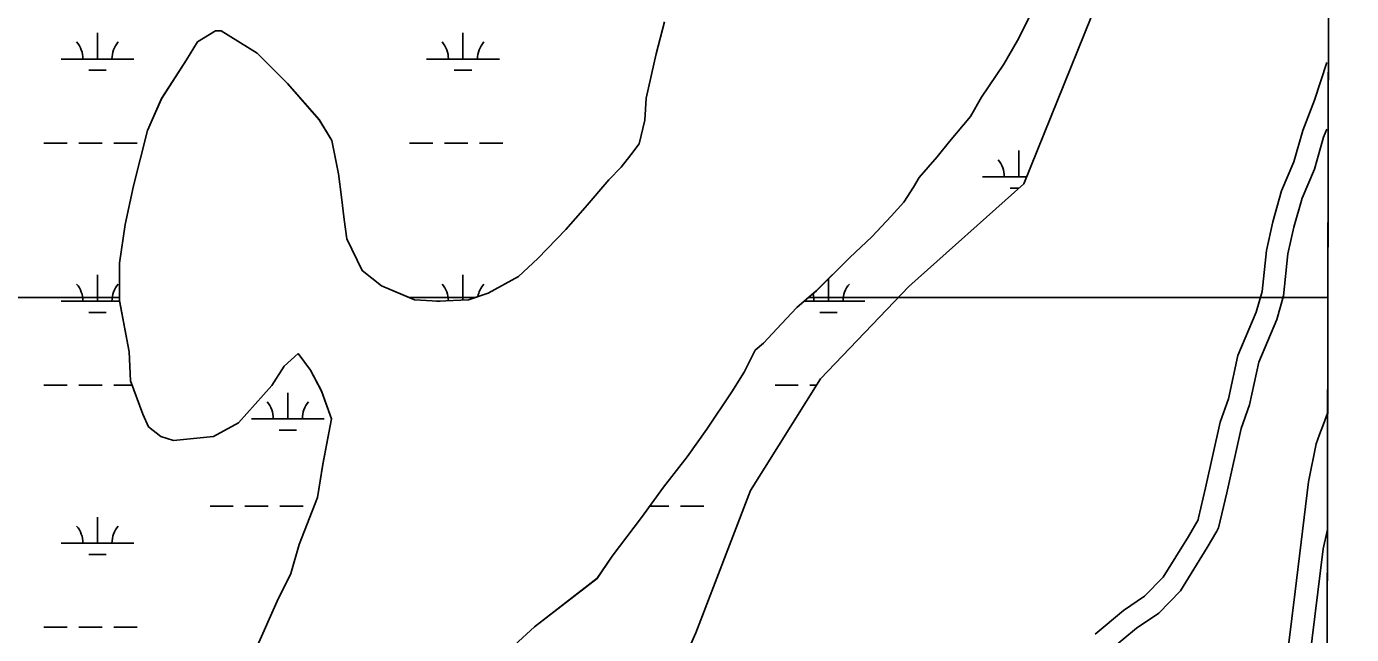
# Model space of a CAD drawing. Extents: x 3161564 to 3199464, y 849354 to 874788.
# Drawn here: x 3195367 to 3197187, y 858539 to 859375 of the extents above; entities that cross this region are included whole.
import ezdxf

# ---------------------------------------------------------------- set-up
doc = ezdxf.new("R2010")
doc.units = 0
for name, color, linetype in [('V-GRID-FRAM', 7, 'Continuous'), ('V-ROAD-CNTR', 7, 'Continuous'), ('V-SITE-VEGE', 7, 'Continuous'), ('V-TOPO-SHOR', 7, 'Continuous'), ('V-WETL-SWMP', 7, 'Continuous')]:
    doc.layers.add(name, color=color, linetype=linetype)

msp = doc.modelspace()

# ---------------------------------------------------------------- linework, layer by layer
at = {"layer": 'V-GRID-FRAM'}
msp.add_lwpolyline([(3165819.2, 873007.6), (3197186.7, 872920.9), (3197144.3, 854733.3), (3165761, 854820), (3165819.2, 873007.6)], dxfattribs=at)
at = {"layer": 'V-ROAD-CNTR'}
for points in [[(3197152.9, 859325), (3197135.9, 859273.3), (3197119.8, 859231.8), (3197107.6, 859188.4), (3197090.6, 859148.6), (3197078.5, 859106.4), (3197069.8, 859066.8), (3197063.8, 859010.4), (3197055.8, 858982), (3197030.6, 858922.6), (3197017.9, 858863), (3197006.2, 858830.7), (3196986.4, 858740.6), (3196976.7, 858699.6)], [(3197152.7, 859233.7), (3197148.3, 859222.3), (3197135.9, 859178.4), (3197118.9, 859138.5), (3197107.6, 859099), (3197099.4, 859062), (3197093.3, 859004.7), (3197084.2, 858972.1), (3197059.4, 858913.5), (3197046.8, 858854.7), (3197035, 858822.3), (3197015.6, 858733.9), (3197004.2, 858685.6), (3197001.6, 858681.2)], [(3196976.7, 858699.6), (3196976, 858696.7), (3196962.9, 858673.9), (3196928.1, 858618), (3196902.5, 858591.7), (3196873.5, 858572), (3196834.7, 858539.6)], [(3197001.6, 858681.2), (3196988.6, 858658.5), (3196951.9, 858599.4), (3196921.9, 858568.6), (3196891.6, 858548), (3196854, 858516.6)]]:
    msp.add_lwpolyline(points, dxfattribs=at)
at = {"layer": 'V-SITE-VEGE'}
for p, q in [((3197154.3, 859002.2), (3197158.5, 860823.6)), ((3196751.1, 859400.9), (3196728.2, 859355.2)), ((3196728.2, 859355.2), (3196709.1, 859322.9)), ((3196709.1, 859322.9), (3196678.6, 859277.3)), ((3196678.6, 859277.3), (3196663.4, 859250.7)), ((3196663.4, 859250.7), (3196634.8, 859216.6)), ((3196634.8, 859216.6), (3196617.6, 859195.7)), ((3196617.6, 859195.7), (3196592.9, 859167.2)), ((3196592.9, 859167.2), (3196585.2, 859153.9)), ((3196585.2, 859153.9), (3196571.9, 859133)), ((3196571.9, 859133), (3196554.7, 859114)), ((3196554.7, 859114), (3196528.1, 859085.5)), ((3196528.1, 859085.5), (3196497.6, 859057)), ((3196497.6, 859057), (3196451.9, 859011.5)), ((3195495.1, 859002.2), (3195335.6, 859002.2)), ((3195495.1, 858997.8), (3195495.1, 859002.2)), ((3196441, 859002.2), (3196425.2, 858988.7)), ((3196451.9, 859011.5), (3196441, 859002.2)), ((3196441, 859002.2), (3197154.3, 859002.2)), ((3197154.3, 859002.2), (3196441, 859002.2)), ((3197150.7, 857484), (3197154.3, 859002.2)), ((3195508.3, 858927.4), (3195495.1, 858997.8)), ((3196425.2, 858988.7), (3196404.2, 858965.9)), ((3196404.2, 858965.9), (3196379.5, 858939.3)), ((3196368, 858929.8), (3196352.8, 858899.4)), ((3196379.5, 858939.3), (3196368, 858929.8)), ((3195510.2, 858887.5), (3195508.3, 858927.4)), ((3195740.4, 858925.2), (3195721.3, 858908.1)), ((3195757.4, 858902.3), (3195740.4, 858925.2)), ((3195721.3, 858908.1), (3195704.2, 858881.5)), ((3195772.6, 858873.7), (3195757.4, 858902.3)), ((3196352.8, 858899.4), (3196335.6, 858872.8)), ((3195527.2, 858841.8), (3195510.2, 858887.5)), ((3195704.2, 858881.5), (3195658.4, 858830.2)), ((3195785.9, 858835.7), (3195772.6, 858873.7)), ((3196335.6, 858872.8), (3196301.3, 858821.5)), ((3195534.8, 858824.7), (3195527.2, 858841.8)), ((3195551.9, 858811.4), (3195534.8, 858824.7)), ((3195658.4, 858830.2), (3195624.2, 858811.2)), ((3195774.3, 858772.9), (3195785.9, 858835.7)), ((3196301.3, 858821.5), (3196274.6, 858783.5)), ((3195569, 858805.6), (3195551.9, 858811.4)), ((3195624.2, 858811.2), (3195569, 858805.6)), ((3196274.6, 858783.5), (3196242.2, 858741.7)), ((3195766.7, 858727.3), (3195774.3, 858772.9)), ((3196242.2, 858741.7), (3196211.7, 858699.9)), ((3195741.8, 858662.7), (3195766.7, 858727.3)), ((3196211.7, 858699.9), (3196171.6, 858646.7)), ((3195730.3, 858622.8), (3195741.8, 858662.7)), ((3196171.6, 858646.7), (3196150.7, 858616.3)), ((3195711.3, 858584.8), (3195730.3, 858622.8)), ((3196150.7, 858616.3), (3196065, 858549.9)), ((3195684.5, 858523.9), (3195711.3, 858584.8)), ((3196065, 858549.9), (3196015.4, 858504.4))]:
    msp.add_line(p, q, dxfattribs=at)
for points in [[(3195336, 859395.6), (3195337.8, 859334.8), (3195341.5, 859262.5), (3195343.3, 859220.6), (3195341.3, 859156), (3195337.5, 859108.4), (3195341.1, 859041.8), (3195335.6, 859002.2), (3195495.1, 859002.2)], [(3195495.1, 859002.2), (3195495.2, 859049.2), (3195502.9, 859102.4), (3195514.4, 859155.7), (3195533.6, 859231.7), (3195552.7, 859275.4), (3195587, 859328.6), (3195602.2, 859353.3), (3195627, 859368.5), (3195634.6, 859368.5), (3195684, 859338), (3195725.8, 859296.1), (3195769.4, 859246.5), (3195786.5, 859218), (3195795.9, 859172.3), (3195799.7, 859140), (3195803.4, 859109.5), (3195807.2, 859082.9), (3195828, 859039.1), (3195854.6, 859018.2), (3195892.7, 859002.2), (3195983.6, 859002.2), (3196001.1, 859008.4), (3196043, 859031.2), (3196069.6, 859055.8), (3196107.7, 859095.7), (3196134.4, 859126.1), (3196166.8, 859164.1), (3196184, 859181.2), (3196197.3, 859198.3), (3196208.7, 859213.5), (3196216.4, 859245.8), (3196218.4, 859276.2), (3196231.8, 859337.1), (3196243.3, 859380.8)]]:
    msp.add_lwpolyline(points, dxfattribs=at)
msp.add_lwpolyline([(3195983.6, 859002.2), (3195892.7, 859002.2), (3195900.3, 858999.1), (3195932.6, 858997.1), (3195974.4, 858998.9)], close=True, dxfattribs=at)
at = {"layer": 'V-TOPO-SHOR'}
for p, q in [((3196751.1, 859400.9), (3196728.2, 859355.3)), ((3195602.2, 859353.4), (3195627, 859368.5)), ((3195627, 859368.5), (3195634.6, 859368.5)), ((3195634.6, 859368.5), (3195684, 859338)), ((3196231.8, 859337.1), (3196243.2, 859380.8)), ((3195587, 859328.7), (3195602.2, 859353.4)), ((3196728.2, 859355.3), (3196709.1, 859323)), ((3195552.6, 859275.5), (3195587, 859328.7)), ((3195684, 859338), (3195725.8, 859296.1)), ((3196218.3, 859276.2), (3196231.8, 859337.1)), ((3196709.1, 859323), (3196678.6, 859277.4)), ((3195725.8, 859296.1), (3195769.4, 859246.6)), ((3195533.6, 859231.7), (3195552.6, 859275.5)), ((3196216.4, 859245.8), (3196218.3, 859276.2)), ((3196678.6, 859277.4), (3196663.4, 859250.8)), ((3195769.4, 859246.6), (3195786.5, 859218)), ((3196208.7, 859213.5), (3196216.4, 859245.8)), ((3196663.4, 859250.8), (3196634.8, 859216.6)), ((3195514.4, 859155.7), (3195533.6, 859231.7)), ((3195786.5, 859218), (3195795.9, 859172.3)), ((3196197.3, 859198.3), (3196208.7, 859213.5)), ((3196634.8, 859216.6), (3196617.6, 859195.7)), ((3196183.9, 859181.2), (3196197.3, 859198.3)), ((3196617.6, 859195.7), (3196592.9, 859167.2)), ((3195795.9, 859172.3), (3195799.7, 859140)), ((3196166.8, 859164.1), (3196183.9, 859181.2)), ((3196592.9, 859167.2), (3196585.2, 859153.9)), ((3195502.9, 859102.5), (3195514.4, 859155.7)), ((3196134.4, 859126.1), (3196166.8, 859164.1)), ((3196585.2, 859153.9), (3196571.9, 859133)), ((3195799.7, 859140), (3195803.4, 859109.6)), ((3196571.9, 859133), (3196554.7, 859114)), ((3196107.7, 859095.7), (3196134.4, 859126.1)), ((3196554.7, 859114), (3196528, 859085.5)), ((3195495.2, 859049.2), (3195502.9, 859102.5)), ((3195803.4, 859109.6), (3195807.2, 859082.9)), ((3196069.6, 859055.9), (3196107.7, 859095.7)), ((3195807.2, 859082.9), (3195828, 859039.2)), ((3196528, 859085.5), (3196497.6, 859057)), ((3196043, 859031.2), (3196069.6, 859055.9)), ((3196497.6, 859057), (3196451.8, 859011.5)), ((3195495.1, 858997.9), (3195495.2, 859049.2)), ((3195828, 859039.2), (3195854.6, 859018.2)), ((3196001.1, 859008.4), (3196043, 859031.2)), ((3195854.6, 859018.2), (3195900.2, 858999.1)), ((3195974.4, 858999), (3196001.1, 859008.4)), ((3196451.8, 859011.5), (3196425.2, 858988.7)), ((3195508.3, 858927.5), (3195495.1, 858997.9)), ((3195900.2, 858999.1), (3195932.6, 858997.1)), ((3195932.6, 858997.1), (3195974.4, 858999)), ((3196425.2, 858988.7), (3196404.2, 858965.9)), ((3196404.2, 858965.9), (3196379.4, 858939.3)), ((3196368, 858929.8), (3196352.8, 858899.4)), ((3196379.4, 858939.3), (3196368, 858929.8)), ((3195510.2, 858887.5), (3195508.3, 858927.5)), ((3195740.4, 858925.2), (3195721.3, 858908.1)), ((3195757.4, 858902.3), (3195740.4, 858925.2)), ((3195721.3, 858908.1), (3195704.1, 858881.5)), ((3195772.6, 858873.8), (3195757.4, 858902.3)), ((3196352.8, 858899.4), (3196335.6, 858872.8)), ((3195527.2, 858841.8), (3195510.2, 858887.5)), ((3195704.1, 858881.5), (3195658.4, 858830.2)), ((3195785.9, 858835.7), (3195772.6, 858873.8)), ((3196335.6, 858872.8), (3196301.3, 858821.5)), ((3195534.8, 858824.7), (3195527.2, 858841.8)), ((3195551.9, 858811.4), (3195534.8, 858824.7)), ((3195658.4, 858830.2), (3195624.1, 858811.3)), ((3195774.3, 858773), (3195785.9, 858835.7)), ((3196301.3, 858821.5), (3196274.6, 858783.5)), ((3195569, 858805.6), (3195551.9, 858811.4)), ((3195624.1, 858811.3), (3195569, 858805.6)), ((3196274.6, 858783.5), (3196242.2, 858741.7)), ((3195766.7, 858727.3), (3195774.3, 858773)), ((3196242.2, 858741.7), (3196211.7, 858700)), ((3195741.8, 858662.7), (3195766.7, 858727.3)), ((3196211.7, 858700), (3196171.6, 858646.8)), ((3195730.3, 858622.8), (3195741.8, 858662.7)), ((3196171.6, 858646.8), (3196150.7, 858616.4)), ((3195711.3, 858584.8), (3195730.3, 858622.8)), ((3196150.7, 858616.4), (3196065, 858549.9)), ((3195684.5, 858524), (3195711.3, 858584.8)), ((3196065, 858549.9), (3196015.4, 858504.4))]:
    msp.add_line(p, q, dxfattribs=at)
for points in [[(3197041.2, 858263.1), (3197074.4, 858367.8), (3197091, 858449.8), (3197109.5, 858598.4), (3197127.8, 858748.8), (3197138.3, 858801.1), (3197142.8, 858814.1), (3197148, 858828.1), (3197153.9, 858843.3)], [(3197078.7, 858279.2), (3197128.8, 858504.4), (3197147.7, 858657), (3197153.5, 858683.4)]]:
    msp.add_lwpolyline(points, dxfattribs=at)
at = {"layer": 'V-WETL-SWMP'}
for p, q in [((3196751.1, 859400.9), (3196728.2, 859355.3)), ((3196736.7, 859158.6), (3196829.3, 859387.6)), ((3195464.7, 859329.9), (3195464.7, 859365.9)), ((3195602.2, 859353.4), (3195627, 859368.5)), ((3195627, 859368.5), (3195634.6, 859368.5)), ((3195634.6, 859368.5), (3195684, 859338)), ((3195966.6, 859329.9), (3195966.6, 859365.9)), ((3196231.8, 859337.1), (3196243.2, 859380.8)), ((3195587, 859328.7), (3195602.2, 859353.4)), ((3196728.2, 859355.3), (3196709.1, 859323)), ((3195414.7, 859329.9), (3195514.7, 859329.9)), ((3195552.6, 859275.5), (3195587, 859328.7)), ((3195684, 859338), (3195725.8, 859296.1)), ((3195916.6, 859329.9), (3196016.6, 859329.9)), ((3196218.3, 859276.2), (3196231.8, 859337.1)), ((3195452.7, 859314.5), (3195476.7, 859314.5)), ((3195954.6, 859314.5), (3195978.6, 859314.5)), ((3196709.1, 859323), (3196678.6, 859277.4)), ((3195725.8, 859296.1), (3195769.4, 859246.6)), ((3195533.6, 859231.7), (3195552.6, 859275.5)), ((3196216.4, 859245.8), (3196218.3, 859276.2)), ((3196678.6, 859277.4), (3196663.4, 859250.8)), ((3195769.4, 859246.6), (3195786.5, 859218)), ((3196208.7, 859213.5), (3196216.4, 859245.8)), ((3196663.4, 859250.8), (3196634.8, 859216.6)), ((3195514.4, 859155.7), (3195533.6, 859231.7)), ((3195391.3, 859214.5), (3195423.3, 859214.5)), ((3195439.3, 859214.5), (3195471.3, 859214.5)), ((3195487.3, 859214.5), (3195519.3, 859214.5)), ((3195786.5, 859218), (3195795.9, 859172.3)), ((3195893.2, 859214.5), (3195925.2, 859214.5)), ((3195941.2, 859214.5), (3195973.2, 859214.5)), ((3195989.2, 859214.5), (3196021.2, 859214.5)), ((3196197.3, 859198.3), (3196208.7, 859213.5)), ((3196634.8, 859216.6), (3196617.6, 859195.7)), ((3196730, 859168.1), (3196730, 859204.1)), ((3196183.9, 859181.2), (3196197.3, 859198.3)), ((3196617.6, 859195.7), (3196592.9, 859167.2)), ((3195795.9, 859172.3), (3195799.7, 859140)), ((3196166.8, 859164.1), (3196183.9, 859181.2)), ((3196592.9, 859167.2), (3196585.2, 859153.9)), ((3196680, 859168.1), (3196740.5, 859168.1)), ((3195502.9, 859102.5), (3195514.4, 859155.7)), ((3196134.4, 859126.1), (3196166.8, 859164.1)), ((3196585.2, 859153.9), (3196571.9, 859133)), ((3196578.8, 859017.4), (3196736.7, 859158.6)), ((3196718, 859152.6), (3196730, 859152.6)), ((3195799.7, 859140), (3195803.4, 859109.6)), ((3196571.9, 859133), (3196554.7, 859114)), ((3196107.7, 859095.7), (3196134.4, 859126.1)), ((3196554.7, 859114), (3196528, 859085.5)), ((3195495.2, 859049.2), (3195502.9, 859102.5)), ((3195803.4, 859109.6), (3195807.2, 859082.9)), ((3196069.6, 859055.9), (3196107.7, 859095.7)), ((3195807.2, 859082.9), (3195828, 859039.2)), ((3196528, 859085.5), (3196497.6, 859057)), ((3196043, 859031.2), (3196069.6, 859055.9)), ((3196497.6, 859057), (3196451.8, 859011.5)), ((3195495.1, 858997.9), (3195495.2, 859049.2)), ((3195828, 859039.2), (3195854.6, 859018.2)), ((3195464.7, 858997.3), (3195464.7, 859033.3)), ((3195966.6, 858998.6), (3195966.6, 859033.3)), ((3196001.1, 859008.4), (3196043, 859031.2)), ((3196468.5, 858997.3), (3196468.5, 859028.1)), ((3195854.6, 859018.2), (3195900.2, 858999.1)), ((3195974.4, 858999), (3196001.1, 859008.4)), ((3196451.8, 859011.5), (3196425.2, 858988.7)), ((3196457.7, 858890.3), (3196578.8, 859017.4)), ((3195414.7, 858997.3), (3195495.2, 858997.3)), ((3195508.3, 858927.5), (3195495.1, 858997.9)), ((3195900.2, 858999.1), (3195932.6, 858997.1)), ((3195930.5, 858997.3), (3195935.5, 858997.3)), ((3195932.6, 858997.1), (3195974.4, 858999)), ((3196425.2, 858988.7), (3196404.2, 858965.9)), ((3196435.2, 858997.3), (3196518.5, 858997.3)), ((3195452.7, 858981.8), (3195476.7, 858981.8)), ((3196404.2, 858965.9), (3196379.4, 858939.3)), ((3196456.5, 858981.8), (3196480.5, 858981.8)), ((3196368, 858929.8), (3196352.8, 858899.4)), ((3196379.4, 858939.3), (3196368, 858929.8)), ((3195510.2, 858887.5), (3195508.3, 858927.5)), ((3195740.4, 858925.2), (3195721.3, 858908.1)), ((3195757.4, 858902.3), (3195740.4, 858925.2)), ((3195721.3, 858908.1), (3195704.1, 858881.5)), ((3195772.6, 858873.8), (3195757.4, 858902.3)), ((3196352.8, 858899.4), (3196335.6, 858872.8)), ((3195391.3, 858881.8), (3195423.3, 858881.8)), ((3195439.3, 858881.8), (3195471.3, 858881.8)), ((3195487.3, 858881.8), (3195512.3, 858881.8)), ((3195527.2, 858841.8), (3195510.2, 858887.5)), ((3195704.1, 858881.5), (3195658.4, 858830.2)), ((3195785.9, 858835.7), (3195772.6, 858873.8)), ((3196361.4, 858737), (3196457.7, 858890.3)), ((3196395.1, 858881.8), (3196427.1, 858881.8)), ((3196443.1, 858881.8), (3196452.4, 858881.8)), ((3195726.1, 858835.4), (3195726.1, 858871.4)), ((3196335.6, 858872.8), (3196301.3, 858821.5)), ((3195534.8, 858824.7), (3195527.2, 858841.8)), ((3195551.9, 858811.4), (3195534.8, 858824.7)), ((3195658.4, 858830.2), (3195624.1, 858811.3)), ((3195676.1, 858835.4), (3195776.1, 858835.4)), ((3195714.1, 858820), (3195738.1, 858820)), ((3195774.3, 858773), (3195785.9, 858835.7)), ((3196301.3, 858821.5), (3196274.6, 858783.5)), ((3195569, 858805.6), (3195551.9, 858811.4)), ((3195624.1, 858811.3), (3195569, 858805.6)), ((3196274.6, 858783.5), (3196242.2, 858741.7)), ((3195766.7, 858727.3), (3195774.3, 858773)), ((3196242.2, 858741.7), (3196211.7, 858700)), ((3196286.4, 858541.4), (3196361.4, 858737)), ((3195619.3, 858715.3), (3195651.3, 858715.3)), ((3195667.3, 858715.3), (3195699.3, 858715.3)), ((3195715.3, 858715.3), (3195747.3, 858715.3)), ((3195741.8, 858662.7), (3195766.7, 858727.3)), ((3196222.9, 858715.3), (3196249.2, 858715.3)), ((3196265.2, 858715.3), (3196297.2, 858715.3)), ((3195464.7, 858664.6), (3195464.7, 858700.6)), ((3196211.7, 858700), (3196171.6, 858646.8)), ((3195414.7, 858664.6), (3195514.7, 858664.6)), ((3195730.3, 858622.8), (3195741.8, 858662.7)), ((3195452.7, 858649.2), (3195476.7, 858649.2)), ((3196171.6, 858646.8), (3196150.7, 858616.4)), ((3195711.3, 858584.8), (3195730.3, 858622.8)), ((3196150.7, 858616.4), (3196065, 858549.9)), ((3195684.5, 858524), (3195711.3, 858584.8)), ((3195391.3, 858549.2), (3195423.3, 858549.2)), ((3195439.3, 858549.2), (3195471.3, 858549.2)), ((3195487.3, 858549.2), (3195519.3, 858549.2)), ((3196065, 858549.9), (3196015.4, 858504.4)), ((3196193.7, 858333.5), (3196286.4, 858541.4))]:
    msp.add_line(p, q, dxfattribs=at)
for centre, start, end in [((3195409.5, 859330.4), 359.2282, 40.7718), ((3195519.9, 859330.4), 139.2282, 180.7718), ((3195911.4, 859330.4), 359.2282, 40.7718), ((3196021.9, 859330.4), 139.2282, 180.7718), ((3196674.7, 859168.5), 359.2282, 40.7718), ((3195409.5, 858997.7), 359.2282, 40.7718), ((3195519.9, 858997.7), 139.2282, 180.7718), ((3195911.4, 858997.7), 0.0198, 40.7718), ((3196021.9, 858997.7), 139.2282, 170.655), ((3196523.8, 858997.7), 139.2282, 180.7718), ((3196413.3, 858997.7), 359.2282, 16.032), ((3195670.9, 858835.9), 359.2282, 40.7718), ((3195781.4, 858835.9), 139.2282, 180.7718), ((3195409.5, 858665.1), 359.2282, 40.7718), ((3195519.9, 858665.1), 139.2282, 180.7718)]:
    msp.add_arc(centre, 35.2, start, end, dxfattribs=at)

doc.saveas('drawing.dxf')
